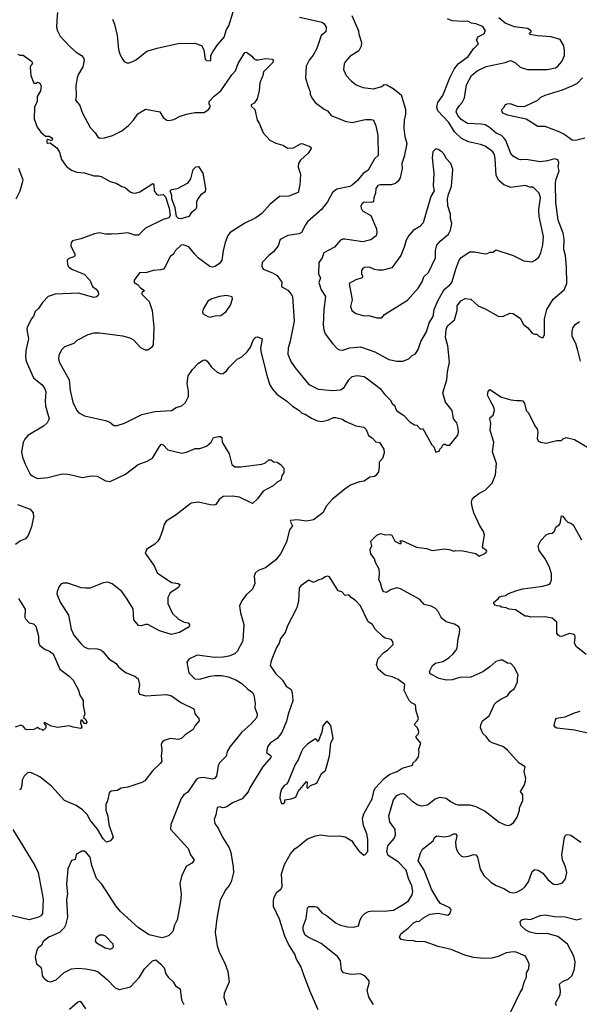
# Model space of a CAD drawing. Extents: x 1771496 to 1971148, y 471553 to 643630.
# Tile 672 of 702: x 1926624 to 1931387, y 555714 to 564089. Entities that reach past the tile are written whole.
import ezdxf

# ---------------------------------------------------------------- set-up
doc = ezdxf.new("R2010")
doc.units = 0

msp = doc.modelspace()

# ---------------------------------------------------------------- linework, layer by layer
at = {"layer": '0CON10XD'}
for points in [[(1926945, 564150), (1926940, 564085), (1926938.9, 564025), (1926946.7, 563995), (1926968.6, 563948.6), (1927002.4, 563912.4), (1927056.6, 563856.6), (1927105, 563813.8), (1927149.4, 563785), (1927167.1, 563765), (1927174.2, 563745), (1927162.2, 563687.8), (1927124.6, 563625.4), (1927114.3, 563595), (1927103, 563527), (1927104.5, 563435.5), (1927099.2, 563405), (1927132.5, 563365), (1927159.2, 563295), (1927223.4, 563173.4), (1927267.4, 563127.4), (1927286, 563095), (1927305, 563082.5), (1927345, 563084.3), (1927415, 563104.2), (1927492.5, 563145), (1927551.7, 563188.3), (1927593.8, 563235), (1927630.3, 563289.7), (1927695, 563327.5), (1927816.8, 563306.8), (1927845, 563257.5), (1927876, 563236), (1927895, 563232), (1927935, 563239.2), (1927991.3, 563268.7), (1928045, 563285.6), (1928115, 563299.4), (1928195, 563300), (1928231.2, 563325), (1928241.2, 563338.8), (1928246.2, 563355), (1928236, 563375), (1928237.5, 563395), (1928278.3, 563438.3), (1928335, 563484.5), (1928429, 563621), (1928460.8, 563655), (1928485, 563718), (1928539.3, 563810.7), (1928555, 563813.3), (1928598.9, 563778.9), (1928615, 563758), (1928635, 563748.6), (1928655, 563746.9), (1928715, 563758.1), (1928775, 563752.5), (1928782.5, 563745), (1928777.5, 563725), (1928698, 563645), (1928693.3, 563615), (1928668.3, 563551.7), (1928662.6, 563487.4), (1928644.4, 563415.6), (1928619.7, 563380.3), (1928593.3, 563365), (1928593.8, 563355), (1928626.2, 563325), (1928646, 563235), (1928666, 563205), (1928695.8, 563125.8), (1928753.3, 563065), (1928805, 563039.2), (1928865, 563021.4), (1928905, 562995.8), (1928955, 562999.2), (1929013.3, 563033.3), (1929025, 563035.7), (1929087.5, 563015), (1929103.3, 563005), (1929103.8, 562995), (1929080, 562955), (1929014.6, 562895.4), (1928995.8, 562865), (1928994.2, 562835), (1929013.5, 562775), (1929007.1, 562685), (1928995, 562620), (1928915, 562588.8), (1928835, 562586.7), (1928755, 562520), (1928685, 562442), (1928635, 562404), (1928540.3, 562359.7), (1928415, 562280), (1928395.8, 562254.2), (1928372.9, 562195), (1928355.6, 562124.4), (1928345.6, 562044.4), (1928323.8, 562015), (1928288.6, 561991.4), (1928265, 561984.4), (1928241.4, 561991.4), (1928145, 562060), (1928115.6, 562095), (1928065, 562158.8), (1928015, 562173.3), (1927998.3, 562171.7), (1927947.5, 562122.5), (1927934.2, 562095.8), (1927905, 562073.8), (1927855, 561971.4), (1927825, 561960.4), (1927760, 561955), (1927705, 561938), (1927645, 561937.5), (1927600, 561875), (1927597.5, 561855), (1927627.4, 561837.4), (1927655, 561805.7), (1927686.7, 561785), (1927662.5, 561765), (1927663.8, 561755), (1927725, 561693.3), (1927750.8, 561615), (1927765.7, 561475), (1927759.2, 561325), (1927745, 561300), (1927715, 561278.6), (1927695, 561278.1), (1927655, 561299.2), (1927595, 561364), (1927565, 561380.8), (1927503, 561397), (1927305, 561422.5), (1927255, 561422), (1927205, 561410), (1927109.5, 561360.5), (1927085, 561336.2), (1927005, 561306), (1926983.8, 561285), (1926956.2, 561235), (1926954, 561205), (1926963.4, 561173.4), (1927045.6, 561025.6), (1927054.2, 560935), (1927078, 560835), (1927112, 560765), (1927128.8, 560745), (1927175, 560720.6), (1927355, 560680), (1927392.5, 560665), (1927425, 560637.5), (1927455, 560636.7), (1927515, 560656.7), (1927665, 560730), (1927775, 560757.5), (1927915, 560766), (1927955, 560792), (1928005, 560806.2), (1928035, 560833.3), (1928060, 560885), (1928062.3, 560927.7), (1928048.9, 560995), (1928059.2, 561060.8), (1928094.6, 561115.4), (1928145, 561168), (1928185, 561194.2), (1928205.6, 561195.6), (1928220, 561185), (1928256, 561135), (1928305, 561092), (1928335, 561076), (1928355, 561078.8), (1928388, 561105), (1928406.2, 561135), (1928475, 561201.2), (1928515, 561221.2), (1928561.4, 561265), (1928588.6, 561305), (1928615, 561370), (1928635, 561390), (1928645, 561392.5), (1928685, 561376.7), (1928688.6, 561368.6), (1928674.2, 561295), (1928679.2, 561255), (1928730, 561055), (1928754.3, 560984.3), (1928775.8, 560945.8), (1928813.3, 560905), (1928898, 560845), (1928945, 560802.5), (1928998.9, 560768.9), (1929025, 560744), (1929055, 560734), (1929108.7, 560698.7), (1929157.9, 560677.9), (1929195, 560672.9), (1929247, 560683), (1929295, 560705.6), (1929315, 560705.7), (1929371.7, 560691.7), (1929394.1, 560674.1), (1929485, 560633.8), (1929554.2, 560624.2), (1929573.3, 560603.3), (1929593.2, 560553.2), (1929625, 560533.6), (1929655, 560498.8), (1929685, 560493.3), (1929721.9, 560435), (1929725.6, 560405), (1929713.3, 560356.7), (1929682.5, 560325), (1929684, 560285), (1929676.7, 560245), (1929655, 560211.2), (1929645, 560204), (1929602.8, 560197.2), (1929555.6, 560164.4), (1929515, 560157.5), (1929445, 560131.9), (1929395, 560099.4), (1929287.6, 560012.4), (1929235, 559953.8), (1929205, 559896.2), (1929125, 559834.6), (1929065, 559824.6), (1928984.3, 559835.7), (1928930, 559830), (1928927.5, 559825), (1928946.7, 559785), (1928919.2, 559750.8), (1928894.3, 559645.7), (1928845, 559546.7), (1928805, 559496.2), (1928715, 559425.8), (1928654.4, 559405.6), (1928627.7, 559382.3), (1928619.2, 559355), (1928624.3, 559295), (1928604.5, 559245.5), (1928552.7, 559197.3), (1928514, 559145), (1928496, 559105), (1928504.3, 559045), (1928531.9, 558945), (1928523.3, 558805), (1928475.3, 558714.7), (1928455, 558694.4), (1928405, 558675.5), (1928357, 558667), (1928285.6, 558665.6), (1928135, 558684.2), (1928065, 558650), (1928046.7, 558625), (1928063.3, 558535), (1928115, 558484), (1928155, 558480.8), (1928244.5, 558505.5), (1928285, 558510.6), (1928345, 558510.5), (1928399.4, 558499.4), (1928465, 558473.3), (1928514.6, 558444.6), (1928565, 558394.2), (1928605, 558366.2), (1928616.9, 558345), (1928628, 558275), (1928626.7, 558235), (1928644.3, 558185), (1928642, 558155), (1928595, 558100), (1928510.8, 558025), (1928415, 557908), (1928390, 557865), (1928382, 557825), (1928327.6, 557772.4), (1928313.5, 557746.5), (1928310, 557725), (1928297.9, 557655), (1928281.2, 557635), (1928265, 557630.5), (1928185, 557643.5), (1928145, 557638.1), (1928130.4, 557629.6), (1928055, 557520), (1928022.5, 557495), (1927999.4, 557465), (1927910, 557245), (1927906.7, 557205), (1928058.8, 557038.8), (1928078.8, 556985), (1928106.2, 556945), (1928106.2, 556935), (1928088.8, 556915), (1928045, 556890), (1928005, 556812.5), (1927988.3, 556741.7), (1927997.3, 556652.7), (1927994.2, 556585), (1927965.7, 556434.3), (1927941.2, 556388.8), (1927928.8, 556335), (1927895, 556298.8), (1927868.3, 556288.3), (1927835, 556281.2), (1927725, 556306.2), (1927634.7, 556364.7), (1927482.8, 556502.8), (1927441.7, 556551.7), (1927324.2, 556735), (1927278.6, 556785), (1927239.4, 556895), (1927224.2, 556965), (1927194.2, 557004.2), (1927175, 557018), (1927152.3, 557017.7), (1927105, 556987.5), (1927096.7, 556945), (1927065, 556937.5), (1927033, 556867), (1927023.3, 556735), (1927031.4, 556655), (1927022.2, 556605), (1927031.5, 556455), (1927015, 556388.8), (1927002.2, 556365), (1926964.3, 556325), (1926873.6, 556286.4), (1926825, 556248.8), (1926811.2, 556215), (1926782, 556195), (1926770.8, 556175), (1926756.7, 556115), (1926768.3, 556058.3), (1926805, 556030), (1926813.9, 555996.1), (1926815, 555957.5), (1926833, 555933), (1926865, 555911.2), (1926887, 555907), (1926935, 555923.8), (1927002.5, 555985), (1927065, 556016.9), (1927125, 556021.9), (1927185, 556017.1), (1927265, 556000.6), (1927295, 555987.5), (1927368.6, 555925), (1927436, 555855), (1927475, 555840.6), (1927566.1, 555863.9), (1927645, 555944.2), (1927686.9, 556015), (1927755, 556084), (1927781.7, 556091.7), (1927826.7, 556055)], [(1927414.2, 564094.2), (1927431.2, 564051.2), (1927453.8, 563955), (1927466.2, 563835), (1927476.4, 563796.4), (1927501.7, 563751.7), (1927513.6, 563733.6), (1927535, 563723.3), (1927555, 563723.3), (1927593.9, 563736.1), (1927618.3, 563751.7), (1927705, 563822.5), (1927795, 563848.6), (1927985, 563890.8), (1928045, 563886), (1928115, 563890.8), (1928171.2, 563871.2), (1928192.3, 563832.3), (1928203, 563753), (1928213, 563743), (1928245, 563740), (1928250, 563745), (1928250, 563785), (1928266.7, 563815), (1928308, 563875), (1928365, 563940), (1928384.4, 564005), (1928404, 564036), (1928440.4, 564155)], [(1929005, 564111.9), (1929197.4, 564067.4), (1929215.5, 564055.5), (1929233.1, 564025), (1929230, 563985), (1929191.2, 563955), (1929151.9, 563845), (1929121.1, 563788.9), (1929087.1, 563745), (1929062.5, 563695), (1929058, 563595), (1929075.9, 563525.9), (1929096.4, 563476.4), (1929096.7, 563455), (1929111.2, 563425), (1929140, 563385), (1929215, 563328), (1929245, 563314), (1929273.8, 563275), (1929395, 563225.6), (1929455, 563214.4), (1929565, 563241.4), (1929615, 563241.4), (1929634.3, 563234.3), (1929655, 563187.5), (1929673.3, 563105), (1929673.8, 562935), (1929644, 562905), (1929589.3, 562810.7), (1929545, 562779.5), (1929498.7, 562721.3), (1929455, 562682.5), (1929435, 562670), (1929322.7, 562647.3), (1929285, 562620), (1929245, 562540), (1929191.4, 562475), (1929075, 562368.8), (1929055.8, 562344.2), (1929021.7, 562278.3), (1929001.7, 562268.3), (1928905, 562254), (1928840.3, 562219.7), (1928822.7, 562167.3), (1928783.8, 562115), (1928743.8, 562085), (1928688.8, 562025), (1928683.9, 561993.9), (1928696.1, 561966.1), (1928775, 561936.2), (1928815, 561913.8), (1928855.5, 561855.5), (1928851.2, 561825), (1928855.9, 561815.9), (1928905, 561787.5), (1928935, 561756.2), (1928945.9, 561734.1), (1928961.4, 561525), (1928926.1, 561353.9), (1928907.8, 561295), (1928906.9, 561245), (1928932.6, 561182.6), (1928967.4, 561127.4), (1929085.6, 560985.6), (1929165, 560948.1), (1929285, 560935.8), (1929355, 560940.6), (1929385, 560961.8), (1929424.9, 561025.1), (1929455, 561053.8), (1929495, 561061.8), (1929555, 561053.3), (1929585, 561036), (1929691.5, 560951.5), (1929725, 560905.8), (1929776.2, 560855), (1929794.6, 560824.6), (1929815.5, 560805.5), (1929823.7, 560783.7), (1929832.5, 560762.5), (1929890, 560725), (1929947.5, 560665), (1929985, 560643.3), (1930005, 560640), (1930035, 560607.5), (1930055, 560613.3), (1930133, 560473), (1930150, 560455), (1930165, 560410), (1930195, 560420), (1930200, 560435), (1930220, 560455), (1930221.7, 560468.3), (1930235, 560480), (1930245, 560480), (1930255, 560470), (1930285, 560470), (1930352.5, 560555), (1930358.8, 560585), (1930356.7, 560615), (1930345, 560660), (1930317.5, 560695), (1930303.8, 560765), (1930247, 560837), (1930225.8, 560915), (1930258.1, 561025), (1930264.5, 561095), (1930282.5, 561175), (1930266.9, 561315), (1930248.9, 561385), (1930252.5, 561455), (1930266.4, 561485), (1930325, 561535.8), (1930346.7, 561615), (1930348, 561655), (1930377.5, 561697.5), (1930415, 561718.8), (1930465, 561711.2), (1930525, 561654.2), (1930585, 561628.8), (1930695, 561568), (1930735, 561563.8), (1930796.7, 561593.3), (1930825, 561591.2), (1930885, 561547.1), (1930909.8, 561499.8), (1930948.5, 561468.5), (1930985, 561424), (1931005, 561413.3), (1931025, 561413.3), (1931045.9, 561395.9), (1931077, 561383), (1931091.2, 561408.8), (1931090.6, 561545), (1931110, 561625), (1931165, 561711.2), (1931258.3, 561791.7), (1931280, 561845), (1931278.5, 561985), (1931267.8, 562085), (1931253.8, 562135), (1931258.1, 562221.9), (1931250.4, 562275), (1931206.5, 562385), (1931187.3, 562535), (1931183.3, 562695), (1931188.1, 562725), (1931216.2, 562805), (1931207.7, 562837.7), (1931213.8, 562875), (1931205, 562896.7), (1931175, 562906), (1931115, 562888.6), (1931055, 562879.5), (1930935, 562900.6), (1930885, 562897.5), (1930865, 562902), (1930825, 562928), (1930805, 562950), (1930761, 563061), (1930745.7, 563085.7), (1930725, 563103.6), (1930678.6, 563125), (1930619.4, 563175), (1930585, 563193.8), (1930555, 563200.8), (1930435, 563207.7), (1930381.2, 563241.2), (1930353.8, 563275), (1930340, 563305), (1930344.3, 563325), (1930368.3, 563358.3), (1930390, 563385), (1930408.9, 563425), (1930425.6, 563535), (1930470.6, 563615), (1930518.8, 563655), (1930595, 563692.5), (1930755, 563726.7), (1930805, 563743.3), (1930845, 563722.5), (1930882.5, 563685), (1930945, 563664.4), (1931115, 563664.4), (1931185, 563681.4), (1931205, 563694.2), (1931239.2, 563735), (1931259.4, 563785), (1931261.7, 563828.3), (1931255, 563866.7), (1931225, 563920.8), (1931145.8, 563944.2), (1931031.2, 563951.2), (1930965, 563963.8), (1930963.3, 563975), (1930977.5, 563985), (1930977.5, 563995), (1930945, 564015.8), (1930835, 564027.8), (1930755, 564059.5), (1930702.1, 564105)], [(1929451.4, 564125), (1929507.8, 563995), (1929510.6, 563965), (1929533.1, 563895), (1929531.4, 563865), (1929509.2, 563825), (1929433.6, 563776.4), (1929395.8, 563735), (1929387, 563713), (1929380.8, 563665), (1929404, 563615), (1929445, 563568), (1929486.7, 563535), (1929543.2, 563513.2), (1929635, 563500.8), (1929705, 563520), (1929725, 563538), (1929750, 563535), (1929803.6, 563503.6), (1929871.5, 563451.5), (1929907.6, 563327.6), (1929908.5, 563285), (1929896.9, 563235), (1929894.4, 563165), (1929900.9, 563095), (1929917.8, 563035), (1929896.9, 562925), (1929877.1, 562865), (1929879.2, 562825), (1929861.4, 562745), (1929845.4, 562714.6), (1929823.4, 562696.6), (1929784.5, 562685.5), (1929695.6, 562685.6), (1929671.7, 562678.3), (1929653.8, 562655), (1929652.1, 562615), (1929637.8, 562575), (1929635, 562540), (1929616.3, 562533.7), (1929555, 562536.2), (1929539.5, 562525), (1929528.1, 562505), (1929529.8, 562485), (1929542.5, 562465), (1929612, 562425), (1929661.1, 562311.1), (1929664.6, 562275.4), (1929659.2, 562250.8), (1929611.7, 562218.3), (1929545, 562199.4), (1929392.1, 562222.1), (1929375, 562222.5), (1929355, 562214), (1929304.5, 562155.5), (1929212, 562105), (1929198, 562065), (1929170.8, 562025), (1929167.8, 561925), (1929185.6, 561895), (1929170, 561855), (1929191.1, 561791.1), (1929226.2, 561735), (1929212.9, 561625), (1929207.8, 561495), (1929212.6, 561452.6), (1929225, 561416.7), (1929285.8, 561335), (1929328.8, 561288.8), (1929345, 561281.2), (1929375, 561277.5), (1929435, 561298.9), (1929525, 561305.6), (1929646, 561264), (1929765, 561199.2), (1929835, 561184.2), (1929885, 561184.2)], [(1929885, 561184.2), (1929936.7, 561205), (1929965, 561233.3), (1929991.7, 561248.3), (1930015, 561283.3), (1930037, 561353), (1930085.4, 561435), (1930109, 561511), (1930143.6, 561565), (1930152.5, 561625), (1930181.5, 561698.5), (1930235.5, 561795), (1930285.6, 561835), (1930300.5, 561855), (1930337.9, 561975), (1930365.6, 562045), (1930382, 562068), (1930455, 562114.3), (1930495, 562115.6), (1930585, 562098.8), (1930605, 562100), (1930625, 562113.3), (1930655, 562113.3), (1930675, 562131.2), (1930825, 562083.8), (1930915, 562039.2), (1930985, 562028.8), (1931010, 562045), (1931041.4, 562068.6), (1931060.6, 562105), (1931075.6, 562175), (1931081.5, 562245), (1931046, 562416), (1931042.9, 562475), (1931055.5, 562575), (1931044.4, 562615), (1930995, 562664.4), (1930965.6, 562665.6), (1930925, 562678.2), (1930805, 562661.5), (1930745, 562685.5), (1930703, 562723), (1930678.5, 562765), (1930671.3, 562905), (1930664, 562944), (1930652.2, 562965), (1930585, 563013.5), (1930545, 563028.5), (1930445, 563050.8), (1930385, 563080), (1930325, 563136.4), (1930275, 563214.5), (1930183.3, 563315), (1930173.9, 563345), (1930182.1, 563385), (1930225.5, 563445), (1930284.7, 563595), (1930321, 563669), (1930356, 563714), (1930439.6, 563775), (1930485, 563841.1), (1930521.4, 563875), (1930527.5, 563885), (1930511.4, 563915), (1930522.7, 563945), (1930575, 563969.6), (1930587.5, 563995), (1930565, 564030.6), (1930505, 564053.3), (1930469.5, 564059.5), (1930438, 564078), (1930395, 564073.6), (1930305, 564078.9), (1930266.4, 564096.4)], [(1926610, 563795), (1926625, 563787.5), (1926655, 563786.7), (1926727.5, 563735), (1926732.5, 563715), (1926718.8, 563701.2), (1926713.3, 563685), (1926718, 563615), (1926745, 563550), (1926765, 563550), (1926775, 563557.5), (1926795, 563550), (1926806.2, 563525), (1926800.8, 563485), (1926773.7, 563436.3), (1926772.5, 563395), (1926749.5, 563345), (1926748.9, 563245), (1926774.4, 563175), (1926803.1, 563133.1), (1926845, 563100), (1926875, 563097.5), (1926897.5, 563085), (1926902.5, 563075), (1926895, 563060), (1926865, 563070), (1926856.4, 563063.6), (1926854.2, 563045), (1926865, 563038.8), (1926885, 563042.5), (1926939.2, 562999.2), (1926964, 562964), (1926979.4, 562899.4), (1927015, 562853.3), (1927027, 562837), (1927065, 562810), (1927112, 562792), (1927175, 562787.5), (1927255, 562762.7), (1927295, 562762.2), (1927316.7, 562755), (1927395, 562714.3), (1927445, 562698.6), (1927495, 562670), (1927522.7, 562662.7), (1927564.4, 562624.4), (1927585, 562615.7), (1927610, 562615), (1927645.6, 562624.4), (1927757, 562697), (1927766.1, 562686.1), (1927770, 562635), (1927788, 562605), (1927805, 562597.1), (1927845, 562601.4), (1927865, 562582.5), (1927897.5, 562485), (1927905.4, 562425), (1927894.7, 562405.3), (1927845, 562390), (1927694.5, 562315.5), (1927634.1, 562255.9), (1927605, 562257.5), (1927545, 562277.1), (1927465, 562266.7), (1927405, 562266.5)], [(1931435, 563081.9), (1931355, 563061.9), (1931325, 563064.4), (1931255, 563115.5), (1931216, 563135), (1931095, 563180.6), (1931035, 563180), (1930935, 563244.2), (1930775, 563276), (1930737.5, 563295), (1930730, 563305), (1930727.5, 563325), (1930747.5, 563345), (1930756.7, 563365), (1930772.5, 563375), (1930795, 563375.6), (1930865, 563350.6), (1930925, 563352.9), (1931035, 563404.2), (1931060, 563430), (1931095, 563448.1), (1931245, 563493.6), (1931330.8, 563530.8), (1931370.5, 563549.5), (1931415, 563594.2)], [(1929705, 561553.3), (1929729.3, 561580.7), (1929925, 561704), (1930015.7, 561805), (1930050.6, 561859.4), (1930065, 561903.3), (1930102.1, 561937.9), (1930164, 562065), (1930163.2, 562125), (1930175, 562172), (1930204, 562205), (1930274.2, 562265), (1930291.3, 562298.7), (1930302.7, 562355), (1930289.8, 562399.8), (1930290.3, 562435), (1930267.8, 562505), (1930266, 562565), (1930272.4, 562605), (1930300.3, 562669.7), (1930310, 562815), (1930293.3, 562865), (1930255, 562907.5), (1930238.8, 562938.8), (1930215.7, 562965.7), (1930185, 562986.7), (1930165, 562990), (1930141.2, 562965), (1930134.2, 562915), (1930150, 562785), (1930143.2, 562676.8), (1930152.9, 562635), (1930124.6, 562585.4), (1930057.4, 562362.6), (1930028.6, 562331.4), (1929974, 562295), (1929935, 562254), (1929913.6, 562215), (1929897.5, 562155), (1929869.2, 562085), (1929791.7, 561978.3), (1929715, 561960), (1929675, 561959.4), (1929644.3, 561964.3), (1929600, 561985), (1929558.3, 561981.7), (1929540.5, 561969.5), (1929532.5, 561955), (1929533.3, 561925), (1929543.3, 561905), (1929540, 561895), (1929485, 561876.2), (1929428.6, 561845), (1929454.5, 561705.5), (1929440.9, 561650.9), (1929450.8, 561615), (1929485, 561590), (1929555, 561570), (1929595, 561572.5), (1929665, 561553.3), (1929705, 561553.3)], [(1926594, 562565), (1926629.2, 562635), (1926654, 562725), (1926617.5, 562825)], [(1927995, 562394.7), (1927975, 562397.1), (1927958.6, 562415), (1927948.3, 562488.3), (1927919.2, 562565), (1927918, 562595), (1927906.2, 562635), (1927915, 562645.6), (1927967.3, 562652.7), (1928058.9, 562701.1), (1928082, 562735), (1928100, 562815), (1928123, 562837), (1928145, 562840), (1928182.5, 562785), (1928206.7, 562655), (1928203.3, 562625), (1928164.3, 562595.7), (1928140, 562565), (1928129.7, 562540.3), (1928127.7, 562492.3), (1928120, 562475), (1928084.3, 562445.7), (1928063.3, 562415), (1927995, 562394.7)], [(1927405, 562266.5), (1927354.5, 562264.5), (1927305, 562276.2), (1927260.7, 562269.3), (1927145, 562225.8), (1927075, 562208.8), (1927063.8, 562195), (1927060, 562165), (1927094.2, 562095), (1927095, 562080), (1927085, 562071.2), (1927042.3, 562057.7), (1927028.8, 562045), (1927031.2, 562005), (1927043.8, 561985), (1927075, 561966), (1927173.3, 561925), (1927220, 561875), (1927245, 561820), (1927276.6, 561796.6), (1927292, 561775), (1927296, 561755), (1927288.8, 561741.2), (1927278.6, 561731.4), (1927255, 561725.8), (1927125, 561764.3), (1926925, 561754.3), (1926865.6, 561734.4), (1926818.8, 561685), (1926785, 561633.8), (1926755, 561606.7), (1926742.7, 561567.3), (1926724.3, 561545.7), (1926689.2, 561475), (1926685.7, 561455), (1926698.5, 561375), (1926675.6, 561275), (1926672.5, 561215), (1926679.2, 561185), (1926742.8, 561042.8), (1926815.8, 560985), (1926839.4, 560949.4), (1926846.1, 560925), (1926840, 560845), (1926843.1, 560805), (1926875.7, 560694.3), (1926859.1, 560660.9), (1926827.9, 560632.1), (1926695, 560552.5), (1926668.5, 560521.5), (1926654.2, 560494.2), (1926640, 560415), (1926647.9, 560367.9), (1926672.8, 560302.8), (1926714, 560225), (1926729.2, 560209.2), (1926775, 560186), (1926865, 560195.6), (1926984.5, 560225.5), (1927035, 560223.1), (1927076.1, 560213.9), (1927155, 560195.8), (1927235, 560208.6), (1927285, 560206), (1927355, 560166), (1927395, 560162.5), (1927525.5, 560224.5), (1927633.2, 560306.8), (1927710, 560335), (1927755, 560359.2), (1927815, 560460), (1927832, 560478), (1927845, 560473.8), (1927885, 560432), (1928005, 560402.5), (1928045, 560410), (1928118.8, 560441.2), (1928157.9, 560442.1), (1928215, 560462.5), (1928253.1, 560496.9), (1928274, 560535), (1928315, 560545.3), (1928333.4, 560543.4), (1928346, 560535), (1928348.1, 560495), (1928407.9, 560397.9), (1928430, 560305), (1928455.9, 560285.9), (1928507.5, 560287.5), (1928685, 560308), (1928715, 560321.2), (1928745, 560346.2), (1928765, 560346.7), (1928785, 560327.5), (1928815, 560326.7), (1928845, 560306.7), (1928872.5, 560275), (1928872.5, 560235), (1928856.4, 560213.6), (1928845.9, 560174.1), (1928814.3, 560155.7), (1928781.2, 560125), (1928695, 560079.2), (1928647.4, 560012.6), (1928605, 559974.2), (1928495, 560028.1), (1928435, 560037.5), (1928355, 560032.5), (1928321.8, 560008.2), (1928293.1, 559966.9), (1928278.9, 559961.1), (1928245, 559961.5), (1928145, 559985.6), (1928085, 559975.8), (1927955, 559878.6), (1927870, 559825), (1927853.6, 559796.4), (1927841.1, 559745), (1927816.4, 559683.6), (1927800, 559655), (1927775, 559629.2), (1927705, 559586), (1927693.1, 559553.1), (1927768.8, 559445), (1927793.3, 559385), (1927915, 559302.5), (1927974.1, 559294.1), (1927986.7, 559285), (1927975, 559260), (1927904, 559215), (1927884.2, 559175), (1927884.3, 559125), (1927925, 559040), (1927975, 558990), (1928025, 558966), (1928059.3, 558959.3), (1928070, 558945), (1928067.5, 558925), (1927985, 558877.5), (1927915, 558860.8), (1927815, 558892), (1927715, 558943.8), (1927695, 558946.2), (1927657.3, 558932.7), (1927635, 558936.2), (1927594.4, 558984.4), (1927588.9, 559078.9), (1927538.3, 559161.7), (1927492.9, 559225), (1927410.8, 559290.8), (1927375, 559304.4), (1927335, 559300.5), (1927225.4, 559254.6), (1927185, 559252.9), (1927147.6, 559257.6), (1927035, 559295.7), (1926995, 559296.2), (1926975, 559286.7), (1926961.7, 559268.3), (1926943.3, 559225), (1926941.2, 559205), (1926967.5, 559135), (1927038.6, 559025), (1927063.9, 558906.1), (1927075.8, 558875), (1927085.8, 558855), (1927145, 558783.8), (1927174.4, 558754.4), (1927205, 558740.8), (1927285, 558737.5), (1927315, 558730), (1927335, 558713.8), (1927383.6, 558653.6), (1927445, 558612), (1927465.6, 558585.6), (1927525.5, 558535.5), (1927605, 558504.2), (1927633.1, 558483.1), (1927643.1, 558435), (1927634.2, 558374.2), (1927645, 558351.2), (1927697, 558337), (1927875, 558348.5), (1927915, 558338.6), (1927995, 558282.9), (1928100, 558230), (1928108.5, 558218.5), (1928115.5, 558185), (1928149.2, 558145), (1928152.5, 558125), (1928117.1, 558085), (1928099.3, 558050.7), (1928032.6, 558007.4), (1928005, 557978.8), (1927975, 557966.7), (1927905, 557976.7), (1927855, 557958.8), (1927836.7, 557945), (1927828.8, 557925), (1927833.3, 557875), (1927828.6, 557825), (1927835, 557782.5), (1927823.8, 557765), (1927755, 557701.2), (1927688.8, 557615), (1927665, 557601.4), (1927545, 557560), (1927488, 557552), (1927455, 557534.3), (1927402.5, 557527.5), (1927386.1, 557513.9), (1927371.2, 557445), (1927357.1, 557415), (1927358.9, 557365), (1927375.5, 557315), (1927384, 557245), (1927419.4, 557135), (1927397.8, 557105), (1927364.1, 557094.1), (1927335, 557122.5), (1927286.5, 557205), (1927225, 557280), (1927198.1, 557328.1), (1927158.9, 557368.9), (1927105, 557404.5), (1927005, 557448.6), (1926895, 557569.2), (1926795, 557648.8), (1926725, 557683.8), (1926695, 557687.5), (1926662.5, 557655), (1926645, 557620), (1926643.6, 557576.4), (1926633.3, 557545), (1926622, 557538)], [(1928245, 561558.8), (1928265, 561564), (1928288.3, 561571.7), (1928335, 561572), (1928382.1, 561607.9), (1928418.8, 561661.2), (1928436.2, 561715), (1928432, 561732), (1928385, 561742.5), (1928325, 561735.6), (1928258.8, 561715), (1928226, 561695), (1928185, 561627.5), (1928180, 561605), (1928187, 561587), (1928224.1, 561564.1), (1928245, 561558.8)], [(1931395.8, 561184.2), (1931375.5, 561275.5), (1931355.8, 561335), (1931327.1, 561395), (1931325.8, 561444.2), (1931331.2, 561465), (1931352.6, 561497.4), (1931387, 561523)], [(1929635, 555712.5), (1929596.7, 555775), (1929580, 555835), (1929597.5, 555895), (1929597.5, 555915), (1929563, 555953), (1929525, 555972.5), (1929445, 555966.7), (1929380.8, 555980.8), (1929363.8, 556005), (1929353.8, 556085), (1929329.7, 556119.7), (1929190.9, 556230.9), (1929078.8, 556285), (1929055, 556302), (1929036.2, 556345), (1929036.7, 556375), (1929062, 556445), (1929073.8, 556535), (1929085, 556547.5), (1929135, 556546.7), (1929155, 556540), (1929195, 556493.3), (1929235, 556470), (1929317.5, 556405), (1929355, 556388), (1929415, 556372.5), (1929465, 556369.2), (1929507.7, 556382.3), (1929518.6, 556425), (1929537.3, 556462.7), (1929562.8, 556487.2), (1929593.8, 556505), (1929625, 556510), (1929725, 556505.8), (1929805, 556515.6), (1929887.3, 556562.7), (1929932, 556595), (1929964.5, 556645.5), (1929969.5, 556675), (1929962.4, 556722.4), (1929933.9, 556783.9), (1929912.9, 556855), (1929846.6, 556926.6), (1929761.5, 556981.5), (1929748.9, 557015), (1929757.1, 557062.9), (1929811.9, 557125), (1929823.5, 557155), (1929819.1, 557205), (1929775.6, 557265), (1929766.2, 557316.2), (1929804.5, 557455), (1929835, 557491.5), (1929865, 557505.6), (1929885, 557507.1), (1929905, 557500), (1929960.8, 557445), (1930012.4, 557412.4), (1930045, 557401.9), (1930095, 557410), (1930159, 557461), (1930202.3, 557477.7), (1930255, 557467.1), (1930295, 557435.6), (1930333.9, 557416.1), (1930355, 557410), (1930455, 557410), (1930505, 557395.7), (1930585, 557357.1), (1930705, 557263.8), (1930755, 557240), (1930785, 557236.2), (1930805.8, 557244.2), (1930830, 557265), (1930856.7, 557305), (1930876.7, 557365), (1930877.5, 557385), (1930907, 557447), (1930906.4, 557496.4), (1930887.5, 557525), (1930916.7, 557575), (1930928.3, 557611.7), (1930932.5, 557635), (1930916.7, 557695), (1930926.7, 557735), (1930875.8, 557765.8), (1930775.7, 557875.7), (1930737.3, 557907.3), (1930645, 557937.5), (1930625, 557950), (1930593.4, 557993.4), (1930565, 558018), (1930546.5, 558065), (1930548, 558092), (1930562.9, 558125), (1930620.5, 558169.5), (1930665, 558266.2), (1930685, 558288), (1930720.3, 558309.7), (1930775, 558337.5), (1930802.5, 558375), (1930835, 558400), (1930861.7, 558458.3), (1930860, 558485), (1930866.7, 558515), (1930835, 558580), (1930803, 558613), (1930775, 558617.5), (1930731.7, 558641.7), (1930715, 558642.5), (1930675, 558630), (1930625.8, 558584.2), (1930566.7, 558543.3), (1930465, 558498.1), (1930370, 558495), (1930305, 558473.1), (1930255, 558470.5), (1930194.5, 558484.5), (1930116.2, 558525), (1930111.2, 558545), (1930136.7, 558595), (1930163.3, 558615), (1930225, 558630.8), (1930277.2, 558662.8), (1930314.2, 558695), (1930337.2, 558722.8), (1930346.7, 558745), (1930355.6, 558825), (1930367.5, 558867.5), (1930368.8, 558905), (1930361.2, 558925), (1930325, 558949.2), (1930255, 558966.9), (1930222.1, 558992.1), (1930209.6, 559009.6), (1930186.3, 559056.3), (1930161.7, 559081.7), (1930125, 559101.4), (1930065.6, 559115.6), (1930028.2, 559158.2), (1929865, 559249.1), (1929833.6, 559256.4), (1929780, 559240), (1929745, 559216.7), (1929724.1, 559224.1), (1929710, 559245), (1929695, 559300), (1929680, 559325), (1929685.7, 559375), (1929682.5, 559415), (1929652.3, 559472.3), (1929643.8, 559505), (1929613.3, 559545), (1929607, 559583), (1929620, 559615), (1929613.8, 559655), (1929665, 559706), (1929695, 559718), (1929735, 559706.7), (1929775, 559711.2), (1929792.5, 559705), (1929817.5, 559655), (1929856.7, 559633.3), (1929870, 559635), (1929870, 559645), (1929860, 559655), (1929875, 559660), (1930001.7, 559601.7), (1930085, 559592), (1930135, 559574), (1930245, 559589.6), (1930291.4, 559581.4), (1930315, 559567.5), (1930334.2, 559575.8), (1930395, 559572.5), (1930505, 559548), (1930535, 559526.7), (1930589.2, 559550.8), (1930600, 559565), (1930597.5, 559575), (1930570.5, 559590.5), (1930563.3, 559605), (1930580, 559705), (1930570, 559735), (1930538.8, 559785), (1930488, 559895), (1930473.8, 559945), (1930470, 559985), (1930475, 560007.5), (1930495, 560030), (1930531.7, 560058.3), (1930585, 560086.7), (1930643.9, 560146.1), (1930673, 560217), (1930682.9, 560315), (1930648, 560415), (1930660.6, 560495), (1930628.9, 560595), (1930634.4, 560655), (1930624.4, 560695), (1930628, 560705), (1930655, 560726.7), (1930664.4, 560765.6), (1930658.5, 560795), (1930630, 560845), (1930606.2, 560895), (1930612.3, 560927.7), (1930625, 560943.3), (1930725, 560879.4), (1930805, 560856.7), (1930855, 560849.2), (1930891.7, 560851.7), (1930905, 560846.2), (1930921.2, 560825), (1930934, 560765), (1930954.1, 560744.1), (1931007.5, 560635), (1931027.7, 560607.7), (1931033.8, 560585), (1931028.8, 560525), (1931040, 560505), (1931056.1, 560496.1), (1931105, 560486.2), (1931195, 560510), (1931235, 560510), (1931250, 560525), (1931275, 560536.7), (1931345, 560520), (1931485, 560436.7)], [(1926605, 559966.2), (1926715, 559927.1), (1926739.4, 559895), (1926742.8, 559857.2), (1926726.2, 559775), (1926697.2, 559702.8), (1926675, 559672.5), (1926632.1, 559657.9), (1926588.6, 559625)], [(1931445, 558690.6), (1931362, 558755), (1931345.7, 558785), (1931351.2, 558835), (1931347.5, 558855), (1931340.7, 558860.7), (1931302.3, 558867.7), (1931245, 558846), (1931225, 558844.2), (1931206, 558855), (1931195, 558872.5), (1931194.1, 558964.1), (1931155, 558998.6), (1931095, 559010.8), (1930975, 559006.2), (1930945, 559016.7), (1930925, 559016.7), (1930845, 559069.2), (1930790, 559075), (1930765, 559086.7), (1930725, 559092.5), (1930711.7, 559101.7), (1930685, 559102.5), (1930670.7, 559110.7), (1930660, 559125), (1930660, 559135), (1930696.4, 559163.6), (1930705, 559177.5), (1930725, 559186.7), (1930759.5, 559190.5), (1930785, 559210), (1930855, 559234.2), (1930905, 559248), (1931075, 559270.8), (1931125, 559284), (1931140, 559295), (1931151.2, 559325), (1931150, 559375), (1931133.4, 559433.4), (1931097.5, 559505), (1931045.8, 559575), (1931036.7, 559615), (1931059.3, 559660.7), (1931103.6, 559706.4), (1931130.7, 559719.3), (1931155, 559722.5), (1931175, 559740), (1931187, 559773), (1931216.4, 559793.6), (1931222.5, 559805), (1931235, 559870), (1931246.4, 559866.4), (1931267, 559837), (1931290, 559815), (1931315, 559807.5), (1931335, 559792.5), (1931405.8, 559665.8)], [(1929165, 555667.5), (1929095, 555823.3), (1929053.1, 555935), (1929017.1, 556035), (1928975.8, 556105), (1928968.6, 556135), (1928910.9, 556225), (1928881.2, 556295), (1928835, 556438.8), (1928785.6, 556545), (1928783.1, 556596.9), (1928788.9, 556625), (1928812.6, 556667.4), (1928846.3, 556693.7), (1928858.6, 556715), (1928853.3, 556825), (1928878.6, 556905), (1928928.1, 556995), (1928965, 557038.1), (1928995, 557055.7), (1929075, 557122.5), (1929142.1, 557147.9), (1929185, 557155.8), (1929265, 557144), (1929345, 557147.5), (1929395, 557139.2), (1929450, 557105), (1929472.5, 557067.5), (1929510.5, 557020.5), (1929553, 556983), (1929565, 556987.5), (1929585.8, 557014.2), (1929588, 557115), (1929577.5, 557165), (1929549.2, 557235), (1929542.9, 557295), (1929551.9, 557335), (1929625, 557461.2), (1929641.8, 557535), (1929653.3, 557556.7), (1929725.4, 557634.6), (1929775, 557672), (1929836.7, 557695), (1929878.3, 557721.7), (1929960, 557745), (1929970, 557755), (1929970, 557765), (1929999.5, 557790.5), (1930019.3, 557820.7), (1930022.5, 557865), (1930017.5, 557875), (1930037.5, 557935), (1929997.5, 557985), (1929997.5, 557995), (1930017.5, 558015), (1930020, 558035), (1930010, 558065), (1929982.5, 558095), (1930010, 558125), (1930017.5, 558145), (1929997, 558207), (1929991.7, 558261.7), (1929959.3, 558279.3), (1929938.8, 558298.8), (1929896.2, 558385), (1929901.2, 558435), (1929845, 558478), (1929795, 558500.8), (1929735, 558513.8), (1929675, 558563.8), (1929660.8, 558605), (1929674.5, 558655.5), (1929723, 558707), (1929755, 558726.7), (1929803.3, 558775), (1929800.7, 558800.7), (1929785, 558816.7), (1929735, 558830), (1929715, 558843.3), (1929648.8, 558905), (1929628, 558945), (1929589.1, 558969.1), (1929524, 559105), (1929486.3, 559146.3), (1929445, 559174), (1929425, 559196.7), (1929395, 559191.2), (1929365, 559223.8), (1929335, 559230), (1929260.7, 559350.7), (1929245, 559356.2), (1929225, 559350), (1929195, 559330), (1929170, 559325), (1929125, 559303.3), (1929085, 559322), (1929015.8, 559274.2), (1929004, 559255), (1928995.8, 559145), (1928982.3, 559087.7), (1928941.2, 559005), (1928903.8, 558935), (1928885, 558877.5), (1928845, 558826.7), (1928831.4, 558785), (1928809.6, 558750.4), (1928764, 558635), (1928756.7, 558595), (1928805, 558526.2), (1928860.3, 558470.3), (1928890.7, 558420.7), (1928935, 558391.2), (1928943.3, 558365), (1928948.6, 558295), (1928908.1, 558181.9), (1928895, 558123.8), (1928854.5, 558025), (1928815, 557976.4), (1928755.4, 557934.6), (1928732.5, 557905), (1928725.7, 557855), (1928757.3, 557835), (1928764.5, 557825), (1928762.9, 557815), (1928689.4, 557730.6), (1928583.3, 557555), (1928568.6, 557521.4), (1928517.4, 557462.6), (1928435, 557428), (1928386.8, 557393.2), (1928355, 557384.3), (1928325, 557394.3), (1928305, 557388), (1928294.1, 557325.9), (1928278.8, 557285), (1928285, 557252.5), (1928317, 557207), (1928350, 557135), (1928407.1, 557045), (1928420, 557005), (1928442, 556885), (1928444, 556835), (1928423.3, 556755), (1928406.7, 556725), (1928377.7, 556692.3), (1928330.3, 556599.7), (1928301.4, 556445), (1928289.2, 556325), (1928305, 556212.5), (1928325, 556153.3), (1928370, 556065), (1928394.4, 555994.4), (1928407.5, 555905), (1928365, 555807.5), (1928362, 555775), (1928385, 555707.5)], [(1926615.5, 559165), (1926670.5, 559075), (1926668, 559005), (1926673, 558993), (1926705, 558960), (1926741.9, 558951.9), (1926761.8, 558931.8), (1926784.2, 558845), (1926785.8, 558795), (1926796.8, 558766.8), (1926841.3, 558731.3), (1926877.9, 558717.9), (1926908.9, 558695), (1926965.6, 558565), (1927045.3, 558505.3), (1927080.9, 558470.9), (1927125.6, 558385.6), (1927136, 558345), (1927165, 558297.5), (1927165.8, 558255), (1927178.6, 558185), (1927167.5, 558155), (1927187.6, 558137.6), (1927196.9, 558115), (1927185, 558101.5), (1927175, 558104.3), (1927155, 558132.5), (1927145, 558132.5), (1927140.6, 558105), (1927154.4, 558075), (1927145, 558060.9), (1927080.6, 558070.6), (1927045, 558083.1), (1926945, 558069.4), (1926895, 558081.4), (1926835, 558112.5), (1926830, 558105), (1926846.4, 558086.4), (1926848, 558065), (1926825, 558042.5), (1926815, 558052.5), (1926795, 558056), (1926775, 558069.4), (1926745, 558052.5), (1926685, 558049.2), (1926673.9, 558053.9), (1926658.1, 558078.1), (1926635, 558089.7), (1926585, 558071.3)], [(1931483.3, 558015), (1931345, 558046.7), (1931195, 558062.5), (1931180.5, 558070.5), (1931172.5, 558085), (1931183.3, 558135), (1931191.7, 558148.3), (1931265, 558160.6), (1931345, 558193.3), (1931395, 558206.7)], [(1928865, 557420), (1928880, 557435), (1928880, 557455), (1928935, 557461.2), (1928973.3, 557475), (1928993.3, 557525), (1929065, 557610), (1929070, 557605), (1929067.5, 557565), (1929075, 557550), (1929100, 557575), (1929152.5, 557595), (1929191.7, 557678.3), (1929226.1, 557703.9), (1929261.2, 557825), (1929273.6, 557936.4), (1929293, 557977), (1929272.5, 558085), (1929245, 558120), (1929235, 558120), (1929205, 558082.5), (1929195, 558030), (1929165, 557950), (1929148.3, 557968.3), (1929135, 557970), (1929075, 557927.5), (1929035, 557886.7), (1929022, 557865), (1928993.8, 557795), (1928968, 557755), (1928907.7, 557602.3), (1928894.1, 557585.9), (1928874.3, 557575.7), (1928852, 557545), (1928840, 557505), (1928837, 557467), (1928853, 557423), (1928865, 557420)], [(1926565, 557202.5), (1926752.2, 556895), (1926781.5, 556835), (1926825, 556610), (1926819.4, 556485), (1926805, 556467.5), (1926783.3, 556455), (1926705, 556433.8), (1926515, 556477.5)], [(1930805, 555650), (1930883.9, 555816.1), (1930903.3, 555845), (1930913.3, 555895), (1930923.6, 555916.4), (1930936.2, 555945), (1930938.3, 555981.7), (1930957.5, 556015), (1930959.3, 556059.3), (1930928.8, 556125), (1930848.3, 556158.3), (1930825, 556161.4), (1930765, 556152.9), (1930695, 556121.4), (1930642, 556108), (1930575, 556104.5), (1930485, 556112.1), (1930412.6, 556132.6), (1930295, 556181.8), (1930185, 556207.5), (1930075, 556246.7), (1929995, 556250), (1929965, 556256.9), (1929933.2, 556253.2), (1929870, 556265), (1929857.5, 556285), (1929866.7, 556315), (1929929.3, 556360.7), (1929975, 556407.8), (1930005, 556421.9), (1930025, 556418.5), (1930055, 556447.3), (1930115, 556480), (1930185, 556490.8), (1930267.3, 556472.7), (1930285, 556487.5), (1930296.2, 556515), (1930293.8, 556525), (1930285, 556536), (1930205, 556573.3), (1930186.8, 556596.8), (1930128.8, 556695), (1930066.2, 556856.2), (1930016, 556935), (1930035, 557000), (1930052.5, 557035), (1930142.5, 557105), (1930155, 557132.5), (1930175, 557146.2), (1930240.7, 557139.3), (1930285, 557148.8), (1930320, 557165), (1930340, 557165), (1930343.3, 557145), (1930334.3, 557095.7), (1930335.8, 557055), (1930343.8, 557025), (1930359.5, 556999.5), (1930384.2, 556974.2), (1930405, 556968.8), (1930445, 556973.8), (1930485, 556990), (1930505, 556986.7), (1930520.8, 556965), (1930544.4, 556865), (1930575, 556811.2), (1930635, 556752.9), (1930680, 556725), (1930745, 556699.4), (1930795, 556668.6), (1930825, 556664), (1930855, 556668), (1930905, 556695.8), (1930925, 556716), (1930953.6, 556756.4), (1930984.5, 556845.5), (1931007.7, 556862.3), (1931035.6, 556855.6), (1931075, 556828.8), (1931120, 556775), (1931166.1, 556736.1), (1931197.7, 556732.3), (1931243.6, 556746.4), (1931269.5, 556780.5), (1931281.2, 556835), (1931270, 556885), (1931242.8, 556942.8), (1931237.5, 556985), (1931262, 557135), (1931273.3, 557155), (1931285, 557158.8), (1931315, 557153.8), (1931400, 557095)], [(1931191.9, 555701.9), (1931184.4, 555725), (1931222.5, 555795), (1931226.7, 555825), (1931218.8, 555885), (1931245, 555909.4), (1931292.6, 555927.4), (1931325, 555960), (1931344.5, 556015), (1931351.5, 556075), (1931341.5, 556125), (1931285, 556225.6), (1931205, 556291.5), (1931113.2, 556316.8), (1931025, 556314.3), (1930965, 556328.6), (1930931.2, 556345), (1930890, 556385), (1930882.5, 556415), (1930896.4, 556433.6), (1930925, 556442), (1930970, 556435), (1931055, 556468.6), (1931095, 556474.3), (1931175, 556461.1), (1931265, 556457.5), (1931365, 556433.1), (1931405, 556443.1)], [(1927395, 556183.8), (1927417.5, 556195), (1927422.5, 556205), (1927418.8, 556225), (1927355, 556294), (1927335, 556302), (1927305, 556303.3), (1927271.7, 556278.3), (1927266.7, 556255), (1927275, 556240), (1927352.5, 556195), (1927395, 556183.8)], [(1927826.7, 556055), (1927852.5, 556025), (1927868.8, 555975), (1927888.8, 555945), (1927931.2, 555905), (1927950.5, 555870.5), (1927991.2, 555845), (1928001.3, 555751.3), (1928022.4, 555712.4)], [(1927048, 555672), (1927117.7, 555732.3), (1927135, 555740), (1927145.8, 555735.8), (1927185.8, 555675.8)]]:
    msp.add_lwpolyline(points, dxfattribs=at)

doc.saveas('drawing.dxf')
